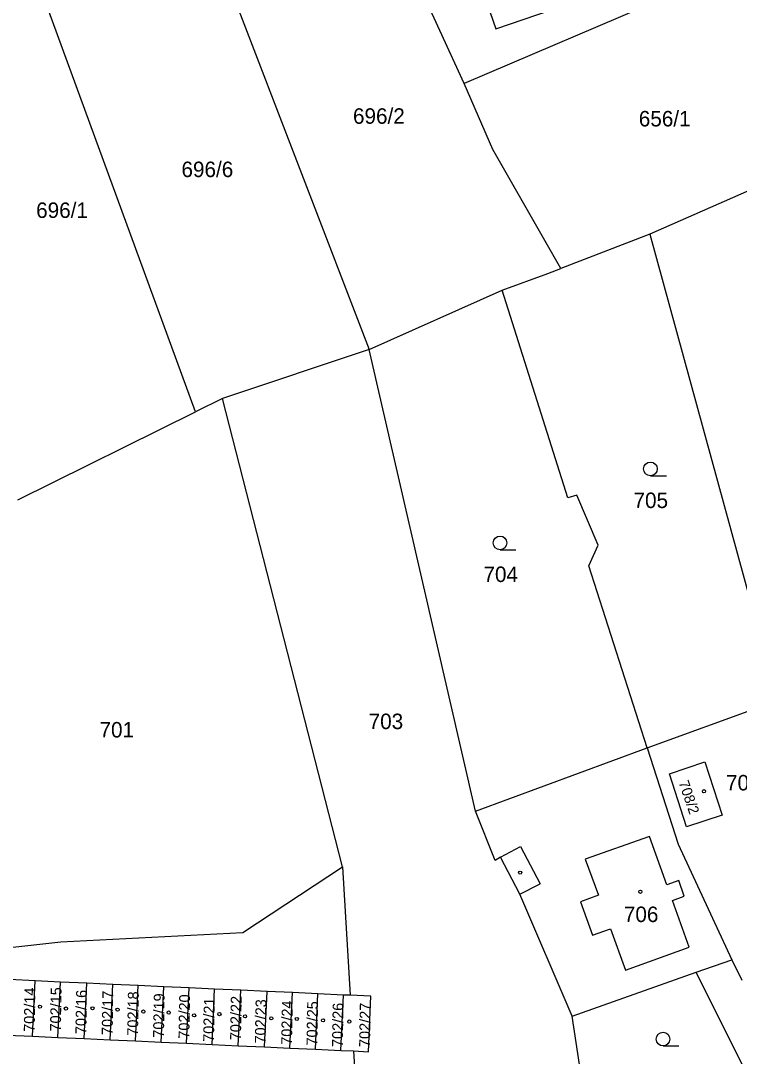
# Model space of a CAD drawing. Extents: x -869103 to -863415, y -1015889 to -1012477.
# Drawn here: x -866794.2 to -866715.3, y -1013220.2 to -1013106.3 of the extents above; entities that cross this region are included whole.
import ezdxf

# ---------------------------------------------------------------- set-up
doc = ezdxf.new("R2010")
doc.units = 0
for name, color, linetype in [('Hranice parcel', 7, 'Continuous'), ('Parcelní čísla', 7, 'Continuous'), ('Vnitřní kresba', 7, 'Continuous'), ('Značky budov', 7, 'Continuous'), ('Značky kultur', 7, 'Continuous')]:
    doc.layers.add(name, color=color, linetype=linetype)

msp = doc.modelspace()

# ---------------------------------------------------------------- linework, layer by layer
at = {"layer": 'Hranice parcel'}
for p, q in [((-866745.53, -1013113.24), (-866756.32, -1013089.62)), ((-866774.02, -1013095.49), (-866755.98, -1013142.48)), ((-866711.41, -1013098.64), (-866745.53, -1013113.24)), ((-866775.04, -1013149.33), (-866792.49, -1013101.63)), ((-866712.35, -1013124.15), (-866725.13, -1013129.8)), ((-866725.13, -1013129.8), (-866734.93, -1013133.58)), ((-866725.13, -1013129.8), (-866713.32, -1013172.98)), ((-866736.34, -1013134.13), (-866734.93, -1013133.58)), ((-866741.34, -1013135.96), (-866736.34, -1013134.13)), ((-866755.98, -1013142.48), (-866741.34, -1013135.96)), ((-866755.98, -1013142.48), (-866772.09, -1013147.87)), ((-866744.29, -1013193.23), (-866755.98, -1013142.48)), ((-866772.09, -1013147.87), (-866775.04, -1013149.33)), ((-866758.91, -1013199.35), (-866772.09, -1013147.87)), ((-866794.55, -1013159.01), (-866775.04, -1013149.33)), ((-866725.44, -1013186.27), (-866711.12, -1013181.03)), ((-866744.29, -1013193.23), (-866725.44, -1013186.27)), ((-866758.91, -1013199.35), (-866758.05, -1013213.46)), ((-866720.06, -1013210.91), (-866716.12, -1013209.56)), ((-866716.12, -1013209.56), (-866715.05, -1013211.79)), ((-866733.68, -1013215.74), (-866720.06, -1013210.91)), ((-866712.96, -1013225.11), (-866720.06, -1013210.91)), ((-866792.66, -1013211.87), (-866795.46, -1013211.74)), ((-866792.94, -1013217.96), (-866792.66, -1013211.87)), ((-866789.86, -1013212), (-866792.66, -1013211.87)), ((-866790.14, -1013218.09), (-866789.86, -1013212)), ((-866786.99, -1013212.13), (-866789.86, -1013212)), ((-866787.27, -1013218.22), (-866786.99, -1013212.13)), ((-866784.13, -1013212.26), (-866786.99, -1013212.13)), ((-866784.41, -1013218.35), (-866784.13, -1013212.26)), ((-866781.33, -1013212.39), (-866784.13, -1013212.26)), ((-866781.61, -1013218.48), (-866781.33, -1013212.39)), ((-866778.53, -1013212.52), (-866781.33, -1013212.39)), ((-866778.81, -1013218.61), (-866778.53, -1013212.52)), ((-866775.73, -1013212.65), (-866778.53, -1013212.52)), ((-866776.01, -1013218.74), (-866775.73, -1013212.65)), ((-866772.94, -1013212.78), (-866775.73, -1013212.65)), ((-866773.22, -1013218.87), (-866772.94, -1013212.78)), ((-866770.06, -1013212.91), (-866772.94, -1013212.78)), ((-866770.34, -1013219), (-866770.06, -1013212.91)), ((-866767.18, -1013213.04), (-866770.06, -1013212.91)), ((-866767.46, -1013219.13), (-866767.18, -1013213.04)), ((-866764.38, -1013213.17), (-866767.18, -1013213.04)), ((-866764.66, -1013219.26), (-866764.38, -1013213.17)), ((-866761.59, -1013213.3), (-866764.38, -1013213.17)), ((-866761.87, -1013219.39), (-866761.59, -1013213.3)), ((-866758.79, -1013213.43), (-866761.59, -1013213.3)), ((-866759.07, -1013219.52), (-866758.79, -1013213.43)), ((-866758.05, -1013213.46), (-866758.79, -1013213.43)), ((-866731.93, -1013227.01), (-866733.68, -1013215.74)), ((-866795.74, -1013217.83), (-866792.94, -1013217.96)), ((-866792.94, -1013217.96), (-866790.14, -1013218.09)), ((-866790.14, -1013218.09), (-866787.27, -1013218.22)), ((-866787.27, -1013218.22), (-866784.41, -1013218.35)), ((-866784.41, -1013218.35), (-866781.61, -1013218.48)), ((-866781.61, -1013218.48), (-866778.81, -1013218.61)), ((-866778.81, -1013218.61), (-866776.01, -1013218.74)), ((-866776.01, -1013218.74), (-866773.22, -1013218.87)), ((-866773.22, -1013218.87), (-866770.34, -1013219)), ((-866770.34, -1013219), (-866767.46, -1013219.13)), ((-866767.46, -1013219.13), (-866764.66, -1013219.26)), ((-866764.66, -1013219.26), (-866761.87, -1013219.39)), ((-866761.87, -1013219.39), (-866759.07, -1013219.52)), ((-866759.07, -1013219.52), (-866757.67, -1013219.58))]:
    msp.add_line(p, q, dxfattribs=at)
for points in [[(-866728.03, -1013083.89), (-866737.75, -1013087.27), (-866737.07, -1013089.25), (-866747.07, -1013092.7), (-866742.06, -1013107.23), (-866722.31, -1013100.44), (-866728.03, -1013083.89)], [(-866734.93, -1013133.58), (-866742.37, -1013120.5), (-866745.53, -1013113.24)], [(-866725.44, -1013186.27), (-866731.82, -1013166.24), (-866730.81, -1013163.99), (-866733.15, -1013158.47), (-866734.16, -1013158.79), (-866741.34, -1013135.96)], [(-866725.44, -1013186.27), (-866722.04, -1013196.83), (-866716.12, -1013209.56)], [(-866721.12, -1013194.93), (-866722.96, -1013189.11), (-866719.11, -1013187.8), (-866717.19, -1013193.66), (-866721.12, -1013194.93)], [(-866733.68, -1013215.74), (-866739.41, -1013202.34), (-866741.53, -1013198.26), (-866742.12, -1013198.66), (-866744.29, -1013193.23)], [(-866804.01, -1013209.15), (-866789.82, -1013207.58), (-866769.85, -1013206.57), (-866758.91, -1013199.35)], [(-866757.67, -1013219.58), (-866756.05, -1013219.66), (-866755.77, -1013213.57), (-866758.05, -1013213.46)], [(-866757.67, -1013219.58), (-866757.27, -1013226.18), (-866735.22, -1013227.21)]]:
    msp.add_lwpolyline(points, dxfattribs=at)
at = {"layer": 'Vnitřní kresba'}
for p, q in [((-866725.18, -1013196.02), (-866732.24, -1013198.49)), ((-866723.28, -1013201.3), (-866725.18, -1013196.02)), ((-866741.53, -1013198.26), (-866739.34, -1013197.1)), ((-866739.34, -1013197.1), (-866737.2, -1013201.21)), ((-866732.24, -1013198.49), (-866730.77, -1013202.46)), ((-866721.97, -1013200.83), (-866723.28, -1013201.3)), ((-866721.35, -1013202.57), (-866721.97, -1013200.83)), ((-866739.41, -1013202.34), (-866737.2, -1013201.21)), ((-866730.77, -1013202.46), (-866732.76, -1013203.17)), ((-866732.76, -1013203.17), (-866731.44, -1013206.86)), ((-866722.66, -1013203.04), (-866721.35, -1013202.57)), ((-866720.82, -1013208.17), (-866722.66, -1013203.04)), ((-866731.44, -1013206.86), (-866729.45, -1013206.15)), ((-866729.45, -1013206.15), (-866727.82, -1013210.68)), ((-866727.82, -1013210.68), (-866720.82, -1013208.17))]:
    msp.add_line(p, q, dxfattribs=at)
at = {"layer": 'Značky budov'}
for centre in [(-866719.19, -1013191.03), (-866739.38, -1013199.98), (-866726.18, -1013202.08), (-866792.12, -1013214.71), (-866789.27, -1013214.92), (-866786.35, -1013214.89), (-866783.6, -1013215.04), (-866780.76, -1013215.25), (-866777.98, -1013215.36), (-866775.19, -1013215.67), (-866772.41, -1013215.53), (-866769.6, -1013215.78), (-866766.71, -1013216), (-866763.91, -1013216.06), (-866761.03, -1013216.21), (-866758.15, -1013216.35)]:
    msp.add_circle(centre, 0.175, dxfattribs=at)
at = {"layer": 'Značky kultur'}
for p, q in [((-866725.07, -1013156.35), (-866723.32, -1013156.35)), ((-866741.59, -1013164.48), (-866739.84, -1013164.48)), ((-866723.69, -1013219.02), (-866721.94, -1013219.02))]:
    msp.add_line(p, q, dxfattribs=at)
for centre in [(-866725.07, -1013155.6), (-866741.59, -1013163.73), (-866723.69, -1013218.27)]:
    msp.add_circle(centre, 0.75, dxfattribs=at)

# ---------------------------------------------------------------- texts
at = {"layer": 'Parcelní čísla'}
for s, p in [('696/2', (-866757.74, -1013117.66)), ('656/1', (-866726.35, -1013117.95)), ('696/6', (-866776.58, -1013123.52)), ('696/1', (-866792.54, -1013128.01)), ('705', (-866726.93, -1013159.9)), ('704', (-866743.41, -1013168.03)), ('703', (-866756.02, -1013184.2)), ('701', (-866785.58, -1013185.12)), ('708/3', (-866716.77, -1013190.94)), ('706', (-866727.99, -1013205.41))]:
    msp.add_text(s, height=1.7, dxfattribs=at).set_placement(p)
for s, height, rotation, p in [('708/2', 1.139, 289, (-866721.99, -1013190.07)), ('702/14', 1.19, 89, (-866792.71, -1013217.49)), ('702/15', 1.19, 89, (-866789.83, -1013217.45)), ('702/16', 1.19, 89, (-866787.04, -1013217.74)), ('702/17', 1.19, 89, (-866784.15, -1013217.84)), ('702/18', 1.19, 89, (-866781.35, -1013217.91)), ('702/19', 1.19, 89, (-866778.51, -1013218.13)), ('702/20', 1.19, 89, (-866775.72, -1013218.24)), ('702/21', 1.19, 89, (-866773.01, -1013218.59)), ('702/22', 1.19, 89, (-866770.05, -1013218.41)), ('702/23', 1.19, 89, (-866767.33, -1013218.77)), ('702/24', 1.19, 89, (-866764.44, -1013218.91)), ('702/25', 1.19, 89, (-866761.66, -1013218.99)), ('702/26', 1.19, 89, (-866758.86, -1013219.16)), ('702/27', 1.19, 89, (-866755.88, -1013219.16))]:
    msp.add_text(s, height=height, rotation=rotation, dxfattribs=at).set_placement(p)

doc.saveas('drawing.dxf')
